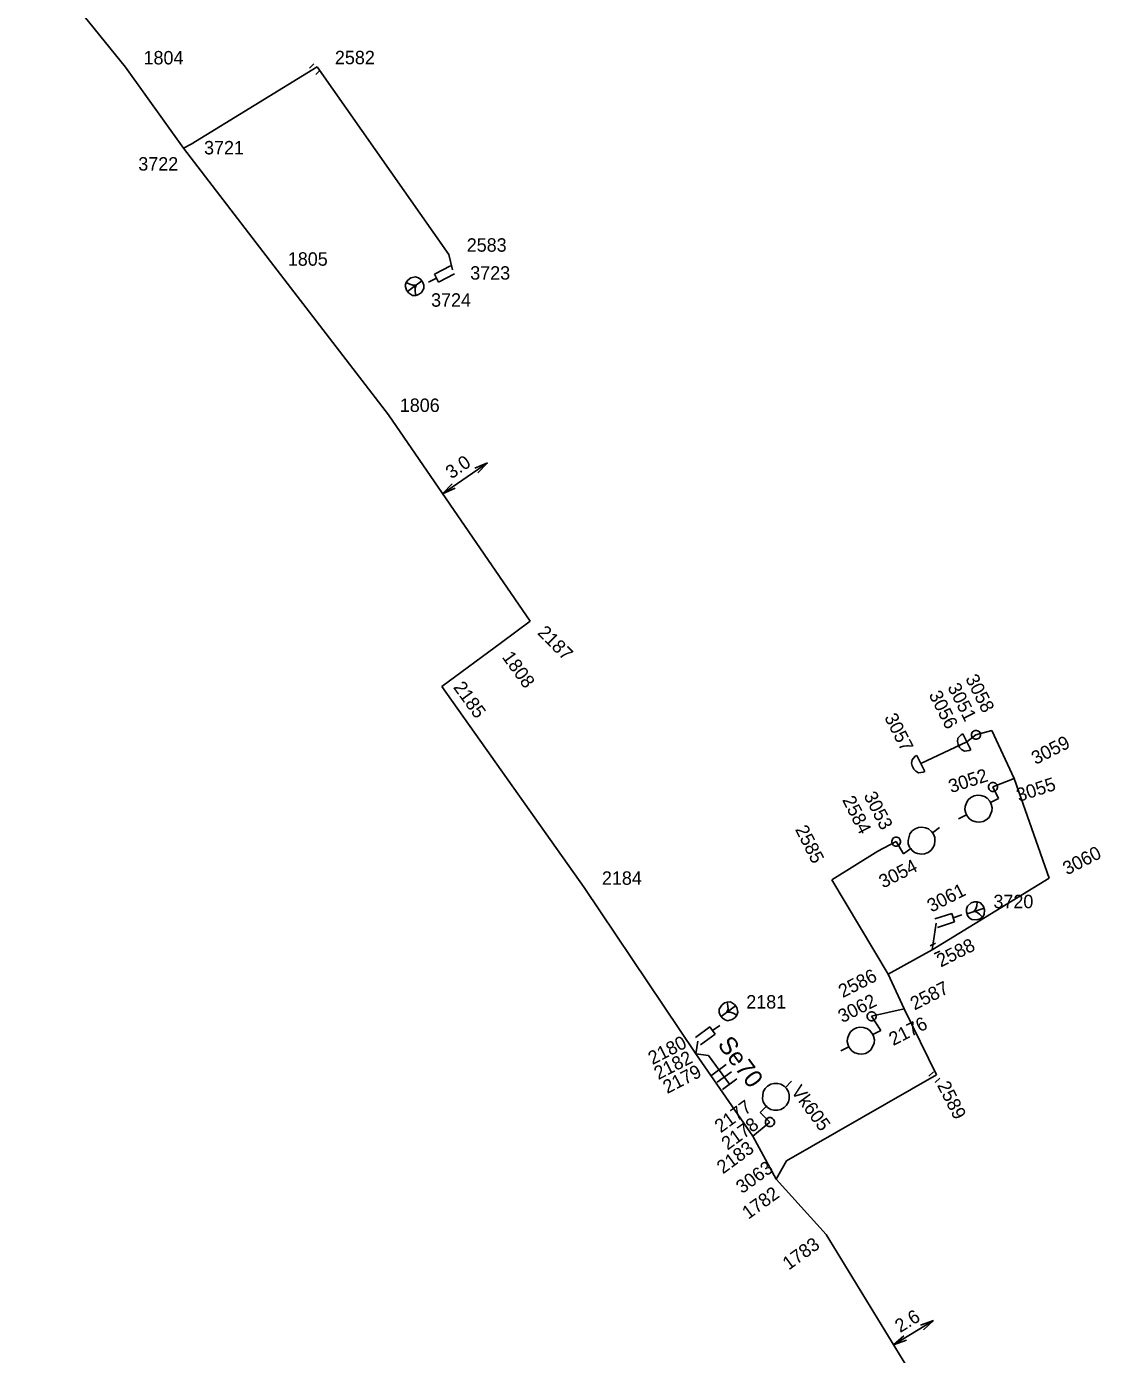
# Model space of a CAD drawing. Extents: x -535557 to -534097, y -1142175 to -1136716.
# Drawn here: x -534540.1 to -534480, y -1139481.4 to -1139407.1 of the extents above; entities that cross this region are included whole.
import ezdxf

# ---------------------------------------------------------------- set-up
doc = ezdxf.new("R2010")
doc.units = 0
doc.layers.add('Default', color=7, linetype='Continuous')
doc.layers.add('SS_SZDC', color=7, linetype='Continuous')

# ---------------------------------------------------------------- blocks, each defined once
blk = doc.blocks.new('POINT_DISPLAY')
at = {"layer": 'Default'}
blk.add_line((0, 0), (0, 0), dxfattribs=at)

msp = doc.modelspace()

# ---------------------------------------------------------------- linework, layer by layer
at = {"layer": 'SS_SZDC'}
for p, q in [((-534540.06, -1139402.569), (-534534.52, -1139409.409)), ((-534534.52, -1139409.409), (-534531.289, -1139413.95)), ((-534523.819, -1139409.399), (-534530.85, -1139413.719)), ((-534523.996, -1139409.223), (-534524.244, -1139409.47)), ((-534523.643, -1139409.576), (-534523.89, -1139409.824)), ((-534523.819, -1139409.399), (-534516.449, -1139419.879)), ((-534531.289, -1139413.95), (-534530.85, -1139413.719)), ((-534531.289, -1139413.95), (-534526.229, -1139420.51)), ((-534516.449, -1139419.879), (-534516.25, -1139420.75)), ((-534526.229, -1139420.51), (-534519.829, -1139428.85)), ((-534517.254, -1139420.981), (-534516.363, -1139420.527)), ((-534517.027, -1139421.426), (-534517.254, -1139420.981)), ((-534516.136, -1139420.972), (-534517.027, -1139421.426)), ((-534518.889, -1139421.611), (-534518.826, -1139421.442)), ((-534518.823, -1139421.872), (-534518.889, -1139421.611)), ((-534518.826, -1139421.442), (-534518.734, -1139421.314)), ((-534518.628, -1139421.545), (-534518.826, -1139421.442)), ((-534518.764, -1139421.953), (-534517.955, -1139421.366)), ((-534518.734, -1139421.314), (-534518.572, -1139421.196)), ((-534518.459, -1139421.608), (-534518.628, -1139421.545)), ((-534518.572, -1139421.196), (-534518.311, -1139421.13)), ((-534518.279, -1139421.601), (-534518.459, -1139421.608)), ((-534518.279, -1139421.601), (-534518.341, -1139421.77)), ((-534518.311, -1139421.13), (-534518.142, -1139421.193)), ((-534518.142, -1139421.193), (-534518.014, -1139421.285)), ((-534518.014, -1139421.285), (-534517.896, -1139421.447)), ((-534517.896, -1139421.447), (-534517.848, -1139421.597)), ((-534517.848, -1139421.597), (-534517.841, -1139421.777)), ((-534517.141, -1139421.203), (-534517.586, -1139421.43)), ((-534518.705, -1139422.034), (-534518.823, -1139421.872)), ((-534518.477, -1139422.178), (-534518.705, -1139422.034)), ((-534518.297, -1139422.171), (-534518.477, -1139422.178)), ((-534518.341, -1139421.77), (-534518.334, -1139421.95)), ((-534518.334, -1139421.95), (-534518.297, -1139422.171)), ((-534518.147, -1139422.123), (-534518.297, -1139422.171)), ((-534517.985, -1139422.005), (-534518.147, -1139422.123)), ((-534517.841, -1139421.777), (-534517.985, -1139422.005)), ((-534519.829, -1139428.85), (-534511.909, -1139440.379)), ((-534514.291, -1139431.534), (-534516.801, -1139433.258)), ((-534514.995, -1139431.835), (-534514.291, -1139431.534)), ((-534514.291, -1139431.534), (-534514.825, -1139432.082)), ((-534516.801, -1139433.258), (-534516.268, -1139432.709)), ((-534516.098, -1139432.957), (-534516.801, -1139433.258)), ((-534511.909, -1139440.379), (-534513.51, -1139441.579)), ((-534516.84, -1139444.04), (-534513.51, -1139441.579)), ((-534508.89, -1139455.27), (-534516.84, -1139444.04)), ((-534487.983, -1139446.932), (-534488.004, -1139447.111)), ((-534487.806, -1139446.729), (-534487.983, -1139446.932)), ((-534487.716, -1139446.684), (-534487.806, -1139446.729)), ((-534487.263, -1139447.575), (-534487.716, -1139446.684)), ((-534487.489, -1139447.129), (-534486.979, -1139446.739)), ((-534487.227, -1139446.704), (-534487.192, -1139446.598)), ((-534487.227, -1139446.775), (-534487.227, -1139446.704)), ((-534487.192, -1139446.881), (-534487.227, -1139446.775)), ((-534487.192, -1139446.598), (-534487.121, -1139446.527)), ((-534487.121, -1139446.952), (-534487.192, -1139446.881)), ((-534487.121, -1139446.527), (-534487.015, -1139446.492)), ((-534487.015, -1139446.987), (-534487.121, -1139446.952)), ((-534487.015, -1139446.492), (-534486.944, -1139446.492)), ((-534486.944, -1139446.987), (-534487.015, -1139446.987)), ((-534486.979, -1139446.739), (-534486.09, -1139446.489)), ((-534486.944, -1139446.492), (-534486.838, -1139446.527)), ((-534486.838, -1139446.952), (-534486.944, -1139446.987)), ((-534486.838, -1139446.527), (-534486.767, -1139446.598)), ((-534486.767, -1139446.881), (-534486.838, -1139446.952)), ((-534486.767, -1139446.598), (-534486.732, -1139446.704)), ((-534486.732, -1139446.775), (-534486.767, -1139446.881)), ((-534486.732, -1139446.704), (-534486.732, -1139446.775)), ((-534486.09, -1139446.489), (-534484.84, -1139449.17)), ((-534490.06, -1139448.34), (-534487.489, -1139447.129)), ((-534488.004, -1139447.111), (-534487.98, -1139447.267)), ((-534487.98, -1139447.267), (-534487.89, -1139447.446)), ((-534487.89, -1139447.446), (-534487.777, -1139447.557)), ((-534487.777, -1139447.557), (-534487.62, -1139447.645)), ((-534487.62, -1139447.645), (-534487.352, -1139447.62)), ((-534487.352, -1139447.62), (-534487.263, -1139447.575)), ((-534490.553, -1139448.142), (-534490.574, -1139448.321)), ((-534490.574, -1139448.321), (-534490.55, -1139448.477)), ((-534490.376, -1139447.939), (-534490.553, -1139448.142)), ((-534490.55, -1139448.477), (-534490.46, -1139448.656)), ((-534490.286, -1139447.894), (-534490.376, -1139447.939)), ((-534489.833, -1139448.785), (-534490.286, -1139447.894)), ((-534490.46, -1139448.656), (-534490.347, -1139448.767)), ((-534490.347, -1139448.767), (-534490.19, -1139448.855)), ((-534490.19, -1139448.855), (-534489.922, -1139448.83)), ((-534489.922, -1139448.83), (-534489.833, -1139448.785)), ((-534484.84, -1139449.17), (-534486.029, -1139449.649)), ((-534484.84, -1139449.17), (-534482.89, -1139454.75)), ((-534486.277, -1139449.614), (-534486.242, -1139449.508)), ((-534486.277, -1139449.685), (-534486.277, -1139449.614)), ((-534486.242, -1139449.791), (-534486.277, -1139449.685)), ((-534486.242, -1139449.508), (-534486.171, -1139449.437)), ((-534486.171, -1139449.862), (-534486.242, -1139449.791)), ((-534486.171, -1139449.437), (-534486.065, -1139449.402)), ((-534486.065, -1139449.897), (-534486.171, -1139449.862)), ((-534486.065, -1139449.402), (-534485.994, -1139449.402)), ((-534485.994, -1139449.897), (-534486.065, -1139449.897)), ((-534486.029, -1139449.649), (-534485.72, -1139450.299)), ((-534485.994, -1139449.402), (-534485.888, -1139449.437)), ((-534485.888, -1139449.862), (-534485.994, -1139449.897)), ((-534485.888, -1139449.437), (-534485.817, -1139449.508)), ((-534485.817, -1139449.791), (-534485.888, -1139449.862)), ((-534485.817, -1139449.508), (-534485.782, -1139449.614)), ((-534485.782, -1139449.685), (-534485.817, -1139449.791)), ((-534485.782, -1139449.614), (-534485.782, -1139449.685)), ((-534487.572, -1139450.738), (-534487.507, -1139450.537)), ((-534487.507, -1139450.537), (-534487.418, -1139450.379)), ((-534487.418, -1139450.379), (-534487.263, -1139450.244)), ((-534487.263, -1139450.244), (-534487.085, -1139450.153)), ((-534487.085, -1139450.153), (-534486.884, -1139450.107)), ((-534486.884, -1139450.107), (-534486.705, -1139450.128)), ((-534486.705, -1139450.128), (-534486.503, -1139450.194)), ((-534486.503, -1139450.194), (-534486.346, -1139450.282)), ((-534486.346, -1139450.282), (-534486.21, -1139450.437)), ((-534486.21, -1139450.437), (-534486.165, -1139450.526)), ((-534485.72, -1139450.299), (-534486.165, -1139450.526)), ((-534486.165, -1139450.526), (-534486.12, -1139450.616)), ((-534486.12, -1139450.616), (-534486.073, -1139450.816)), ((-534487.502, -1139451.207), (-534487.947, -1139451.434)), ((-534487.593, -1139450.917), (-534487.572, -1139450.738)), ((-534487.547, -1139451.118), (-534487.593, -1139450.917)), ((-534487.456, -1139451.297), (-534487.547, -1139451.118)), ((-534487.321, -1139451.452), (-534487.456, -1139451.297)), ((-534487.164, -1139451.54), (-534487.321, -1139451.452)), ((-534486.248, -1139451.354), (-534486.404, -1139451.49)), ((-534486.094, -1139450.996), (-534486.248, -1139451.354)), ((-534486.073, -1139450.816), (-534486.094, -1139450.996)), ((-534490.672, -1139452.265), (-534490.54, -1139452.107)), ((-534490.54, -1139452.107), (-534490.378, -1139451.989)), ((-534490.378, -1139451.989), (-534490.187, -1139451.912)), ((-534490.187, -1139451.912), (-534490.007, -1139451.905)), ((-534490.007, -1139451.905), (-534489.797, -1139451.938)), ((-534489.797, -1139451.938), (-534489.628, -1139452.001)), ((-534489.628, -1139452.001), (-534489.47, -1139452.133)), ((-534489.47, -1139452.133), (-534489.353, -1139452.295)), ((-534489.411, -1139452.214), (-534489.007, -1139451.92)), ((-534486.962, -1139451.606), (-534487.164, -1139451.54)), ((-534486.783, -1139451.627), (-534486.962, -1139451.606)), ((-534486.582, -1139451.581), (-534486.783, -1139451.627)), ((-534486.404, -1139451.49), (-534486.582, -1139451.581)), ((-534492.47, -1139453.239), (-534491.439, -1139452.709)), ((-534491.687, -1139452.674), (-534491.652, -1139452.568)), ((-534491.687, -1139452.745), (-534491.687, -1139452.674)), ((-534491.652, -1139452.851), (-534491.687, -1139452.745)), ((-534491.652, -1139452.568), (-534491.581, -1139452.497)), ((-534491.581, -1139452.922), (-534491.652, -1139452.851)), ((-534491.581, -1139452.497), (-534491.475, -1139452.462)), ((-534491.475, -1139452.957), (-534491.581, -1139452.922)), ((-534491.475, -1139452.462), (-534491.404, -1139452.462)), ((-534491.439, -1139452.709), (-534491.029, -1139453.389)), ((-534491.404, -1139452.462), (-534491.298, -1139452.497)), ((-534491.298, -1139452.922), (-534491.404, -1139452.957)), ((-534491.298, -1139452.497), (-534491.227, -1139452.568)), ((-534491.227, -1139452.851), (-534491.298, -1139452.922)), ((-534491.227, -1139452.568), (-534491.192, -1139452.674)), ((-534491.192, -1139452.745), (-534491.227, -1139452.851)), ((-534491.192, -1139452.674), (-534491.192, -1139452.745)), ((-534490.768, -1139452.643), (-534490.672, -1139452.265)), ((-534490.761, -1139452.824), (-534490.768, -1139452.643)), ((-534490.684, -1139453.015), (-534490.761, -1139452.824)), ((-534489.301, -1139452.876), (-534489.364, -1139453.045)), ((-534489.353, -1139452.295), (-534489.276, -1139452.486)), ((-534489.268, -1139452.666), (-534489.301, -1139452.876)), ((-534489.276, -1139452.486), (-534489.268, -1139452.666)), ((-534495.039, -1139454.85), (-534492.47, -1139453.239)), ((-534491.404, -1139452.957), (-534491.475, -1139452.957)), ((-534491.029, -1139453.389), (-534490.625, -1139453.096)), ((-534490.625, -1139453.096), (-534490.684, -1139453.015)), ((-534490.566, -1139453.177), (-534490.625, -1139453.096)), ((-534490.408, -1139453.309), (-534490.566, -1139453.177)), ((-534490.239, -1139453.371), (-534490.408, -1139453.309)), ((-534490.03, -1139453.405), (-534490.239, -1139453.371)), ((-534489.849, -1139453.397), (-534490.03, -1139453.405)), ((-534489.658, -1139453.32), (-534489.849, -1139453.397)), ((-534489.496, -1139453.203), (-534489.658, -1139453.32)), ((-534489.364, -1139453.045), (-534489.496, -1139453.203)), ((-534491.89, -1139460.12), (-534495.039, -1139454.85)), ((-534482.89, -1139454.75), (-534489.43, -1139458.76)), ((-534502.64, -1139464.579), (-534508.89, -1139455.27)), ((-534487.506, -1139456.642), (-534487.505, -1139456.484)), ((-534487.442, -1139456.832), (-534487.506, -1139456.642)), ((-534487.505, -1139456.484), (-534487.458, -1139456.31)), ((-534486.525, -1139456.422), (-534487.474, -1139456.737)), ((-534487.458, -1139456.31), (-534487.252, -1139456.137)), ((-534487.252, -1139456.137), (-534487.062, -1139456.073)), ((-534487.094, -1139456.611), (-534486.984, -1139456.469)), ((-534487.094, -1139456.611), (-534486.921, -1139456.659)), ((-534487.062, -1139456.073), (-534486.904, -1139456.074)), ((-534486.984, -1139456.469), (-534486.936, -1139456.295)), ((-534486.936, -1139456.295), (-534486.904, -1139456.074)), ((-534486.921, -1139456.659), (-534486.778, -1139456.769)), ((-534486.904, -1139456.074), (-534486.73, -1139456.121)), ((-534486.73, -1139456.121), (-534486.557, -1139456.327)), ((-534486.557, -1139456.327), (-534486.493, -1139456.517)), ((-534486.493, -1139456.517), (-534486.51, -1139456.786)), ((-534489.43, -1139458.76), (-534489.199, -1139457.27)), ((-534489.277, -1139457.032), (-534488.326, -1139456.723)), ((-534488.171, -1139457.198), (-534489.122, -1139457.507)), ((-534488.326, -1139456.723), (-534488.171, -1139457.198)), ((-534488.248, -1139456.96), (-534487.773, -1139456.806)), ((-534487.348, -1139456.959), (-534487.442, -1139456.832)), ((-534487.206, -1139457.069), (-534487.348, -1139456.959)), ((-534486.937, -1139457.086), (-534487.206, -1139457.069)), ((-534486.747, -1139457.022), (-534486.937, -1139457.086)), ((-534486.778, -1139456.769), (-534486.62, -1139456.928)), ((-534486.62, -1139456.928), (-534486.747, -1139457.022)), ((-534486.51, -1139456.786), (-534486.62, -1139456.928)), ((-534489.43, -1139458.76), (-534491.89, -1139460.12)), ((-534489.543, -1139458.537), (-534489.231, -1139458.378)), ((-534489.316, -1139458.982), (-534489.004, -1139458.823)), ((-534491.89, -1139460.12), (-534491, -1139462.059)), ((-534501.338, -1139462.072), (-534501.194, -1139461.844)), ((-534501.194, -1139461.844), (-534501.032, -1139461.726)), ((-534501.032, -1139461.726), (-534500.882, -1139461.678)), ((-534500.882, -1139461.678), (-534500.702, -1139461.671)), ((-534500.845, -1139461.899), (-534500.882, -1139461.678)), ((-534500.702, -1139461.671), (-534500.474, -1139461.815)), ((-534500.474, -1139461.815), (-534500.356, -1139461.977)), ((-534501.331, -1139462.252), (-534501.338, -1139462.072)), ((-534501.283, -1139462.402), (-534501.331, -1139462.252)), ((-534501.165, -1139462.564), (-534501.283, -1139462.402)), ((-534500.415, -1139461.896), (-534501.224, -1139462.483)), ((-534501.037, -1139462.656), (-534501.165, -1139462.564)), ((-534500.9, -1139462.248), (-534500.838, -1139462.079)), ((-534500.9, -1139462.248), (-534500.72, -1139462.241)), ((-534500.838, -1139462.079), (-534500.845, -1139461.899)), ((-534500.72, -1139462.241), (-534500.551, -1139462.304)), ((-534500.445, -1139462.535), (-534500.607, -1139462.653)), ((-534500.551, -1139462.304), (-534500.353, -1139462.407)), ((-534500.353, -1139462.407), (-534500.445, -1139462.535)), ((-534500.356, -1139461.977), (-534500.29, -1139462.238)), ((-534500.29, -1139462.238), (-534500.353, -1139462.407)), ((-534493.057, -1139462.434), (-534493.022, -1139462.328)), ((-534493.057, -1139462.505), (-534493.057, -1139462.434)), ((-534493.022, -1139462.611), (-534493.057, -1139462.505)), ((-534493.022, -1139462.328), (-534492.951, -1139462.257)), ((-534492.951, -1139462.257), (-534492.845, -1139462.222)), ((-534492.845, -1139462.222), (-534492.774, -1139462.222)), ((-534491, -1139462.059), (-534492.81, -1139462.469)), ((-534492.3, -1139463.27), (-534492.81, -1139462.469)), ((-534492.774, -1139462.222), (-534492.668, -1139462.257)), ((-534492.668, -1139462.257), (-534492.597, -1139462.328)), ((-534492.597, -1139462.328), (-534492.562, -1139462.434)), ((-534492.562, -1139462.505), (-534492.597, -1139462.611)), ((-534492.562, -1139462.434), (-534492.562, -1139462.505)), ((-534491, -1139462.059), (-534489.18, -1139465.75)), ((-534502.666, -1139463.657), (-534501.857, -1139463.069)), ((-534501.857, -1139463.069), (-534501.564, -1139463.474)), ((-534501.71, -1139463.272), (-534501.306, -1139462.978)), ((-534500.868, -1139462.719), (-534501.037, -1139462.656)), ((-534500.607, -1139462.653), (-534500.868, -1139462.719)), ((-534493.998, -1139463.349), (-534493.843, -1139463.214)), ((-534493.843, -1139463.214), (-534493.665, -1139463.123)), ((-534493.665, -1139463.123), (-534493.464, -1139463.077)), ((-534493.464, -1139463.077), (-534493.285, -1139463.098)), ((-534493.285, -1139463.098), (-534493.083, -1139463.164)), ((-534493.083, -1139463.164), (-534492.926, -1139463.252)), ((-534492.951, -1139462.682), (-534493.022, -1139462.611)), ((-534492.845, -1139462.717), (-534492.951, -1139462.682)), ((-534492.926, -1139463.252), (-534492.79, -1139463.407)), ((-534492.774, -1139462.717), (-534492.845, -1139462.717)), ((-534492.668, -1139462.682), (-534492.774, -1139462.717)), ((-534492.3, -1139463.27), (-534492.745, -1139463.496)), ((-534492.597, -1139462.611), (-534492.668, -1139462.682)), ((-534502.64, -1139464.579), (-534502.52, -1139463.86)), ((-534501.564, -1139463.474), (-534502.373, -1139464.062)), ((-534494.173, -1139463.887), (-534494.152, -1139463.708)), ((-534494.127, -1139464.088), (-534494.173, -1139463.887)), ((-534494.152, -1139463.708), (-534494.087, -1139463.507)), ((-534494.087, -1139463.507), (-534493.998, -1139463.349)), ((-534492.674, -1139463.966), (-534492.828, -1139464.324)), ((-534492.79, -1139463.407), (-534492.745, -1139463.496)), ((-534492.745, -1139463.496), (-534492.7, -1139463.586)), ((-534492.7, -1139463.586), (-534492.653, -1139463.786)), ((-534492.653, -1139463.786), (-534492.674, -1139463.966)), ((-534499.449, -1139469.18), (-534502.64, -1139464.579)), ((-534502.64, -1139464.579), (-534501.939, -1139464.659)), ((-534501.939, -1139464.659), (-534500.753, -1139466.27)), ((-534494.082, -1139464.177), (-534494.527, -1139464.404)), ((-534494.036, -1139464.267), (-534494.127, -1139464.088)), ((-534493.901, -1139464.422), (-534494.036, -1139464.267)), ((-534493.744, -1139464.51), (-534493.901, -1139464.422)), ((-534493.542, -1139464.576), (-534493.744, -1139464.51)), ((-534493.363, -1139464.597), (-534493.542, -1139464.576)), ((-534493.162, -1139464.551), (-534493.363, -1139464.597)), ((-534492.984, -1139464.46), (-534493.162, -1139464.551)), ((-534492.828, -1139464.324), (-534492.984, -1139464.46)), ((-534500.944, -1139465.168), (-534501.749, -1139465.761)), ((-534500.647, -1139465.571), (-534501.452, -1139466.164)), ((-534500.351, -1139465.973), (-534501.156, -1139466.566)), ((-534498.625, -1139466.375), (-534498.448, -1139466.269)), ((-534498.448, -1139466.269), (-534498.272, -1139466.233)), ((-534498.272, -1139466.233), (-534498.06, -1139466.233)), ((-534498.06, -1139466.233), (-534497.883, -1139466.269)), ((-534497.883, -1139466.269), (-534497.706, -1139466.375)), ((-534497.635, -1139466.445), (-534497.282, -1139466.092)), ((-534489.18, -1139465.75), (-534497.579, -1139470.549)), ((-534489.356, -1139465.573), (-534489.604, -1139465.82)), ((-534489.003, -1139465.926), (-534489.25, -1139466.174)), ((-534498.908, -1139467.082), (-534498.873, -1139466.693)), ((-534498.873, -1139466.693), (-534498.767, -1139466.516)), ((-534498.767, -1139466.516), (-534498.625, -1139466.375)), ((-534497.706, -1139466.375), (-534497.565, -1139466.516)), ((-534497.565, -1139466.516), (-534497.459, -1139466.693)), ((-534497.459, -1139466.693), (-534497.423, -1139466.87)), ((-534497.423, -1139466.87), (-534497.423, -1139467.082)), ((-534499.05, -1139467.86), (-534498.696, -1139467.506)), ((-534498.873, -1139467.258), (-534498.908, -1139467.082)), ((-534498.767, -1139467.435), (-534498.873, -1139467.258)), ((-534498.696, -1139467.506), (-534498.767, -1139467.435)), ((-534498.625, -1139467.577), (-534498.696, -1139467.506)), ((-534498.448, -1139467.683), (-534498.625, -1139467.577)), ((-534498.272, -1139467.718), (-534498.448, -1139467.683)), ((-534498.06, -1139467.718), (-534498.272, -1139467.718)), ((-534497.883, -1139467.683), (-534498.06, -1139467.718)), ((-534497.706, -1139467.577), (-534497.883, -1139467.683)), ((-534497.565, -1139467.435), (-534497.706, -1139467.577)), ((-534497.459, -1139467.258), (-534497.565, -1139467.435)), ((-534497.423, -1139467.082), (-534497.459, -1139467.258)), ((-534499.449, -1139469.18), (-534498.5, -1139468.389)), ((-534498.5, -1139468.389), (-534499.05, -1139467.86)), ((-534498.75, -1139468.339), (-534498.699, -1139468.239)), ((-534498.75, -1139468.439), (-534498.75, -1139468.339)), ((-534498.699, -1139468.539), (-534498.75, -1139468.439)), ((-534498.699, -1139468.239), (-534498.65, -1139468.189)), ((-534498.65, -1139468.189), (-534498.55, -1139468.139)), ((-534498.55, -1139468.139), (-534498.449, -1139468.139)), ((-534498.449, -1139468.139), (-534498.349, -1139468.189)), ((-534498.349, -1139468.189), (-534498.3, -1139468.239)), ((-534498.3, -1139468.239), (-534498.25, -1139468.339)), ((-534498.25, -1139468.439), (-534498.3, -1139468.539)), ((-534498.25, -1139468.339), (-534498.25, -1139468.439)), ((-534498.149, -1139471.579), (-534499.449, -1139469.18)), ((-534498.65, -1139468.589), (-534498.699, -1139468.539)), ((-534498.55, -1139468.639), (-534498.65, -1139468.589)), ((-534498.449, -1139468.639), (-534498.55, -1139468.639)), ((-534498.349, -1139468.589), (-534498.449, -1139468.639)), ((-534498.3, -1139468.539), (-534498.349, -1139468.589)), ((-534497.579, -1139470.549), (-534498.149, -1139471.579)), ((-534498.149, -1139471.579), (-534495.359, -1139474.67)), ((-534495.359, -1139474.67), (-534488.09, -1139486.549)), ((-534489.353, -1139479.485), (-534491.579, -1139480.847)), ((-534490.071, -1139479.748), (-534489.353, -1139479.485)), ((-534489.353, -1139479.485), (-534489.914, -1139480.004)), ((-534491.579, -1139480.847), (-534491.018, -1139480.328)), ((-534490.861, -1139480.584), (-534491.579, -1139480.847))]:
    msp.add_line(p, q, dxfattribs=at)

# ---------------------------------------------------------------- block references
for p in [(-534534.52, -1139409.409), (-534523.819, -1139409.399), (-534531.289, -1139413.95), (-534530.85, -1139413.719), (-534516.449, -1139419.879), (-534526.229, -1139420.51), (-534516.25, -1139420.75), (-534518.359, -1139421.659), (-534519.829, -1139428.85), (-534511.909, -1139440.379), (-534513.51, -1139441.579), (-534516.84, -1139444.04), (-534486.979, -1139446.739), (-534486.979, -1139446.739), (-534486.09, -1139446.489), (-534487.489, -1139447.129), (-534490.06, -1139448.34), (-534484.84, -1139449.17), (-534486.029, -1139449.649), (-534486.029, -1139449.649), (-534485.72, -1139450.299), (-534491.439, -1139452.709), (-534491.439, -1139452.709), (-534492.47, -1139453.239), (-534491.029, -1139453.389), (-534495.039, -1139454.85), (-534482.89, -1139454.75), (-534508.89, -1139455.27), (-534489.199, -1139457.27), (-534489.43, -1139458.76), (-534491.89, -1139460.12), (-534500.819, -1139462.19), (-534492.81, -1139462.469), (-534492.81, -1139462.469), (-534491, -1139462.059), (-534492.3, -1139463.27), (-534502.52, -1139463.86), (-534502.64, -1139464.579), (-534501.939, -1139464.659), (-534489.18, -1139465.75), (-534499.05, -1139467.86), (-534498.5, -1139468.389), (-534498.5, -1139468.389), (-534499.449, -1139469.18), (-534497.579, -1139470.549), (-534498.149, -1139471.579), (-534495.359, -1139474.67)]:
    msp.add_blockref('POINT_DISPLAY', p, dxfattribs=at)

# ---------------------------------------------------------------- texts
for s, p in [('1804', (-534533.52, -1139409.259)), ('2582', (-534522.819, -1139409.249)), ('3721', (-534530.136, -1139414.289)), ('3722', (-534533.811, -1139415.194)), ('2583', (-534515.449, -1139419.729)), ('1805', (-534525.453, -1139420.513)), ('3723', (-534515.253, -1139421.29)), ('3724', (-534517.442, -1139422.805)), ('1806', (-534519.192, -1139428.687)), ('2184', (-534507.89, -1139455.12)), ('3720', (-534486, -1139456.429)), ('2181', (-534499.819, -1139462.04))]:
    msp.add_text(s, height=0.75, dxfattribs=at).set_placement(p)
for s, height, rotation, p in [('3.0', 0.75, 34.48532, (-534516.303, -1139432.461)), ('2187', 0.75, 315, (-534511.543, -1139441.075)), ('1808', 0.75, 306, (-534513.505, -1139442.397)), ('2185', 0.75, 306, (-534516.236, -1139444.083)), ('3051', 0.75, 297, (-534488.589, -1139444.075)), ('3058', 0.75, 297, (-534487.59, -1139443.586)), ('3056', 0.75, 297, (-534489.633, -1139444.496)), ('3057', 0.75, 297, (-534492.119, -1139445.762)), ('3059', 0.75, 27, (-534483.639, -1139448.426)), ('3052', 0.75, 18, (-534488.367, -1139450.002)), ('3055', 0.75, 18, (-534484.571, -1139450.491)), ('3053', 0.75, 297, (-534493.274, -1139450.135)), ('2584', 0.75, 297, (-534494.472, -1139450.376)), ('2585', 0.75, 297, (-534497.108, -1139452.017)), ('3060', 0.75, 27, (-534481.885, -1139454.598)), ('3054', 0.75, 27, (-534492.164, -1139455.333)), ('3061', 0.75, 27, (-534489.466, -1139456.682)), ('2588', 0.75, 27, (-534488.942, -1139459.754)), ('2586', 0.75, 27, (-534494.428, -1139461.463)), ('2587', 0.75, 27, (-534490.41, -1139462.152)), ('3062', 0.75, 27, (-534494.45, -1139462.862)), ('2176', 0.75, 27, (-534491.602, -1139464.137)), ('2180', 0.75, 27, (-534505.065, -1139465.201)), ('Se70', 1, 306.37566, (-534501.461, -1139464.049)), ('2182', 0.75, 27, (-534504.738, -1139466.041)), ('2179', 0.75, 27, (-534504.24, -1139466.819)), ('Vk605', 0.75, 306.37566, (-534497.343, -1139466.67)), ('2589', 0.75, 297, (-534489.167, -1139466.325)), ('2177', 0.75, 36, (-534501.245, -1139469.018)), ('2178', 0.75, 36, (-534500.865, -1139469.985)), ('2183', 0.75, 36, (-534501.124, -1139471.315)), ('3063', 0.75, 36, (-534500.054, -1139472.42)), ('1782', 0.75, 36, (-534499.708, -1139473.853)), ('1783', 0.75, 36, (-534497.447, -1139476.691)), ('2.6', 0.75, 31.46467, (-534491.217, -1139480.186))]:
    msp.add_text(s, height=height, rotation=rotation, dxfattribs=at).set_placement(p)

doc.saveas('drawing.dxf')
